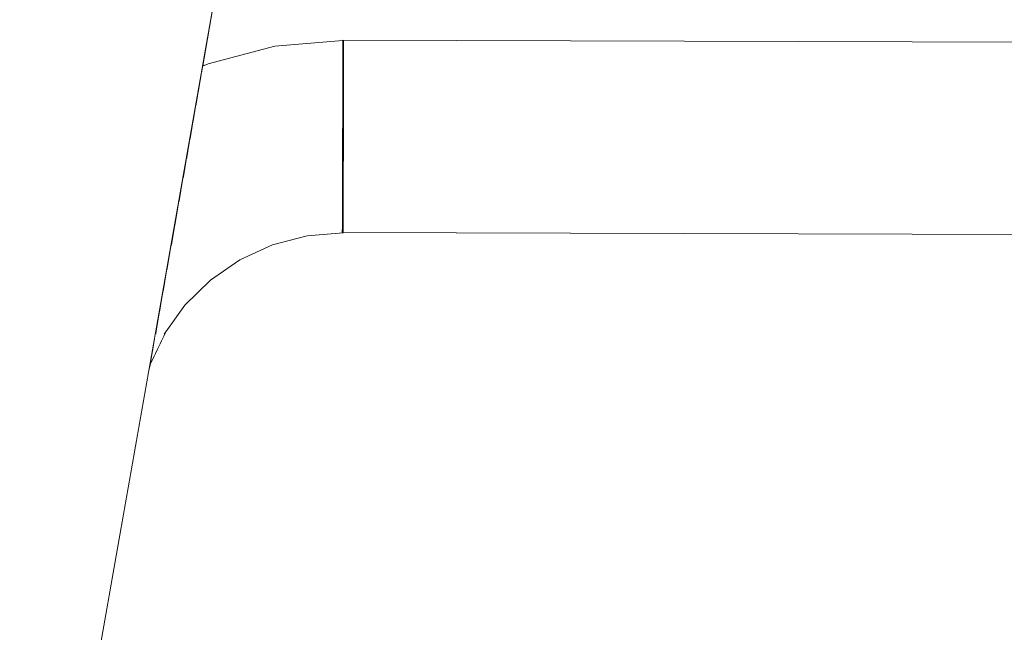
# Model space of a CAD drawing. Header units: millimetres. Extents: x -30280 to 309309, y -17460 to 4378.
# Tile 760 of 1056: x 249028 to 249110, y -13090 to -13039. Entities that reach past the tile are written whole.
import ezdxf

# ---------------------------------------------------------------- set-up
doc = ezdxf.new("R2010")
doc.units = ezdxf.units.MM
doc.header["$MEASUREMENT"] = 0
doc.linetypes.add('Wipeout_Contour', pattern=[1000, 0, -1000])
for name, color, linetype in [('Nuevo_08_E_Envans secs', 7, 'Continuous'), ('Nuevo_09_EI_Mobiliari general', 7, 'Continuous'), ('Nuevo_Ventanas Archicad', 7, 'Continuous')]:
    doc.layers.add(name, color=color, linetype=linetype)
doc.layers.add('Nuevo_09_EI_Mobiliari general_Pluma_Nº__1', color=7, linetype='Continuous', lineweight=5)

# ---------------------------------------------------------------- blocks, each defined once
blk = doc.blocks.new('Elem Sección_541_6', base_point=(235890.588, -13459.976))
at = {"color": 254, "linetype": 'Wipeout_Contour', "lineweight": 0, "ltscale": 1517989.291840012}
blk.add_wipeout([(248979.884, -11359.976), (254508.641, -11359.976), (254508.641, -13457.976), (254654.197, -13457.976), (254654.197, -11012.976), (248979.884, -11012.976)], dxfattribs=at).dxf.layer = 'Nuevo_08_E_Envans secs'
blk = doc.blocks.new('Elem Sección_543_6', base_point=(235890.588, -13459.976))
at = {"color": 254, "linetype": 'Wipeout_Contour', "lineweight": 0, "ltscale": 7237639.821845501}
blk.add_wipeout([(248979.884, -13402.745), (248979.884, -13409.976), (249461.208, -13409.976), (249471.767, -13351.001), (249421.944, -13068.438), (249421.833, -13068.03), (249420.624, -13065.481), (249418.964, -13063.151), (249416.847, -13061.071), (249414.395, -13059.386), (249411.682, -13058.147), (249408.792, -13057.391), (249405.812, -13057.142), (249405.812, -13057.12), (249236.899, -13057.585), (249236.899, -13057.621), (249230.387, -13057.603), (249223.875, -13057.621), (249223.875, -13057.585), (249054.963, -13057.12), (249054.963, -13057.142), (249051.983, -13057.391), (249049.093, -13058.147), (249046.38, -13059.386), (249043.928, -13061.071), (249041.811, -13063.151), (249040.151, -13065.481), (249038.942, -13068.03), (249038.831, -13068.439)], dxfattribs=at).dxf.layer = 'Nuevo_Ventanas Archicad'
at = {"color": 254, "linetype": 'Wipeout_Contour', "lineweight": 0, "ltscale": 31165908.05935061}
blk.add_wipeout([(253368.641, -11399.976), (248979.884, -11399.976), (248979.884, -13305.666), (249022.416, -13068.118), (249023.053, -13065.78), (249026.984, -13043.488), (249005.387, -13043.488), (249005.387, -12987.919), (249005.459, -12987.919), (249019.024, -12561.809), (249441.751, -12561.809), (249455.316, -12987.919), (249455.387, -12987.919), (249455.387, -13043.488), (249433.791, -13043.488), (249437.722, -13065.78), (249438.358, -13068.118), (249480.387, -13302.855), (249522.416, -13068.119), (249523.053, -13065.78), (249526.984, -13043.488), (249505.387, -13043.488), (249505.387, -12987.919), (249505.459, -12987.919), (249519.024, -12561.809), (249941.751, -12561.809), (249955.316, -12987.919), (249955.387, -12987.919), (249955.387, -13043.488), (249933.791, -13043.488), (249937.722, -13065.78), (249938.358, -13068.119), (249980.387, -13302.855), (250022.416, -13068.119), (250023.053, -13065.78), (250026.984, -13043.488), (250005.387, -13043.488), (250005.387, -12987.919), (250005.459, -12987.919), (250019.024, -12561.81), (250441.751, -12561.81), (250455.316, -12987.919), (250455.387, -12987.919), (250455.387, -13043.488), (250433.791, -13043.488), (250437.722, -13065.78), (250438.358, -13068.119), (250480.387, -13302.855), (250522.416, -13068.119), (250523.053, -13065.78), (250526.984, -13043.488), (250505.387, -13043.488), (250505.387, -12987.919), (250505.459, -12987.919), (250519.024, -12561.81), (250941.751, -12561.81), (250955.316, -12987.919), (250955.387, -12987.919), (250955.387, -13043.488), (250933.791, -13043.488), (250937.722, -13065.78), (250938.358, -13068.119), (250980.387, -13302.855), (251022.416, -13068.119), (251023.053, -13065.78), (251026.984, -13043.488), (251005.387, -13043.488), (251005.387, -12987.919), (251005.459, -12987.919), (251019.024, -12561.81), (251441.751, -12561.81), (251455.316, -12987.919), (251455.387, -12987.919), (251455.387, -13043.488), (251433.791, -13043.488), (251437.722, -13065.78), (251438.358, -13068.119), (251480.387, -13302.855), (251522.416, -13068.119), (251523.053, -13065.78), (251526.984, -13043.488), (251505.387, -13043.488), (251505.387, -12987.919), (251505.459, -12987.919), (251519.024, -12561.81), (251941.751, -12561.81), (251955.316, -12987.919), (251955.387, -12987.919), (251955.387, -13043.488), (251933.791, -13043.488), (251937.722, -13065.78), (251938.358, -13068.119), (251980.387, -13302.855), (252022.416, -13068.119), (252023.053, -13065.78), (252026.984, -13043.488), (252005.387, -13043.488), (252005.387, -12987.919), (252005.459, -12987.919), (252019.024, -12561.81), (252441.751, -12561.81), (252455.316, -12987.919), (252455.387, -12987.919), (252455.387, -13043.488), (252433.791, -13043.488), (252437.722, -13065.78), (252438.358, -13068.119), (252480.387, -13302.855), (252522.416, -13068.119), (252523.053, -13065.78), (252526.984, -13043.488), (252505.387, -13043.488), (252505.387, -12987.919), (252505.459, -12987.919), (252519.024, -12561.81), (252941.751, -12561.81), (252955.316, -12987.919), (252955.387, -12987.919), (252955.387, -13043.488), (252933.791, -13043.488), (252937.722, -13065.78), (252938.358, -13068.119), (252999.567, -13409.976), (253368.641, -13409.976)], dxfattribs=at).dxf.layer = 'Nuevo_Ventanas Archicad'
blk = doc.blocks.new('Elem Sección_577_6', base_point=(235890.588, -13459.976))
at = {"color": 254, "linetype": 'Wipeout_Contour', "lineweight": 0, "ltscale": 748154.320229}
blk.add_wipeout([(249043.278, -13043.221), (249043.266, -13043.285), (249043.407, -13043.221)], dxfattribs=at).dxf.layer = 'Nuevo_09_EI_Mobiliari general'
at = {"color": 254, "linetype": 'Wipeout_Contour', "lineweight": 0, "ltscale": 748150.64323}
blk.add_wipeout([(249041.657, -13052.414), (249041.605, -13052.708), (249041.76, -13052.601)], dxfattribs=at).dxf.layer = 'Nuevo_09_EI_Mobiliari general'
at = {"color": 254, "linetype": 'Wipeout_Contour', "lineweight": 0, "ltscale": 2493700.854082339}
blk.add_wipeout([(249005.387, -13007.674), (249005.387, -13043.221), (249027.031, -13043.221), (249029.096, -13031.509), (249030.589, -13025.942), (249033.027, -13020.719), (249036.337, -13016.001), (249040.418, -13011.93), (249045.145, -13008.632), (249047.209, -13007.674)], dxfattribs=at).dxf.layer = 'Nuevo_09_EI_Mobiliari general'
at = {"color": 254, "linetype": 'Wipeout_Contour', "lineweight": 0, "ltscale": 9483689.551804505}
blk.add_wipeout([(249043.278, -13043.221), (249043.407, -13043.221), (249043.735, -13043.071), (249049.285, -13041.62), (249054.944, -13041.147), (249054.944, -13041.12), (249230.387, -13041.603), (249405.831, -13041.12), (249405.831, -13041.147), (249411.49, -13041.62), (249417.04, -13043.071), (249417.368, -13043.221), (249417.497, -13043.221), (249415.922, -13034.287), (249415.153, -13031.419), (249413.897, -13028.729), (249412.191, -13026.298), (249410.089, -13024.201), (249407.654, -13022.502), (249404.961, -13021.252), (249402.091, -13020.49), (249399.133, -13020.239), (249399.133, -13020.217), (249243.579, -13020.652), (249243.579, -13020.725), (249230.387, -13020.689), (249217.196, -13020.725), (249217.196, -13020.652), (249061.642, -13020.217), (249061.642, -13020.239), (249058.684, -13020.49), (249055.814, -13021.252), (249053.12, -13022.502), (249050.685, -13024.201), (249048.583, -13026.298), (249046.878, -13028.729), (249045.622, -13031.419), (249044.853, -13034.287)], dxfattribs=at).dxf.layer = 'Nuevo_09_EI_Mobiliari general'
at = {"color": 254, "linetype": 'Wipeout_Contour', "lineweight": 0, "ltscale": 997426.831939}
blk.add_wipeout([(248977.942, -13367.69), (249036.974, -13032.898), (249035.606, -13032.657), (248977.943, -13359.683)], dxfattribs=at).dxf.layer = 'Nuevo_09_EI_Mobiliari general'
at = {"color": 254, "linetype": 'Wipeout_Contour', "lineweight": 0, "ltscale": 997430.4466}
blk.add_wipeout([(248977.942, -13367.69), (248977.943, -13375.684), (249038.342, -13033.139), (249036.974, -13032.898)], dxfattribs=at).dxf.layer = 'Nuevo_09_EI_Mobiliari general'
at = {"color": 254, "linetype": 'Wipeout_Contour', "lineweight": 0, "ltscale": 997539.282764}
blk.add_wipeout([(249043.245, -13043.405), (249043.693, -13043.2), (249043.735, -13043.071), (249043.266, -13043.285)], dxfattribs=at).dxf.layer = 'Nuevo_09_EI_Mobiliari general'
at = {"color": 254, "linetype": 'Wipeout_Contour', "lineweight": 0, "ltscale": 997551.08301}
blk.add_wipeout([(249049.285, -13041.62), (249043.735, -13043.071), (249043.693, -13043.2), (249049.264, -13041.743)], dxfattribs=at).dxf.layer = 'Nuevo_09_EI_Mobiliari general'
at = {"color": 254, "linetype": 'Wipeout_Contour', "lineweight": 0, "ltscale": 1246968.943621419}
blk.add_wipeout([(249049.285, -13041.62), (249049.264, -13041.743), (249054.944, -13041.269), (249054.944, -13041.242), (249054.944, -13041.147)], dxfattribs=at).dxf.layer = 'Nuevo_09_EI_Mobiliari general'
at = {"color": 254, "linetype": 'Wipeout_Contour', "lineweight": 0, "ltscale": 997539.142139}
blk.add_wipeout([(249043.174, -13043.81), (249043.735, -13043.554), (249043.693, -13043.2), (249043.245, -13043.405)], dxfattribs=at).dxf.layer = 'Nuevo_09_EI_Mobiliari general'
at = {"color": 254, "linetype": 'Wipeout_Contour', "lineweight": 0, "ltscale": 997551.133806}
blk.add_wipeout([(249049.264, -13041.743), (249043.693, -13043.2), (249043.735, -13043.554), (249049.285, -13042.102)], dxfattribs=at).dxf.layer = 'Nuevo_09_EI_Mobiliari general'
at = {"color": 254, "linetype": 'Wipeout_Contour', "lineweight": 0, "ltscale": 1246969.025470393}
blk.add_wipeout([(249049.264, -13041.743), (249049.285, -13042.102), (249054.944, -13041.63), (249054.944, -13041.603), (249054.944, -13041.269)], dxfattribs=at).dxf.layer = 'Nuevo_09_EI_Mobiliari general'
at = {"color": 254, "linetype": 'Wipeout_Contour', "lineweight": 0, "ltscale": 997539.275658}
blk.add_wipeout([(249043.054, -13044.489), (249043.857, -13044.122), (249043.735, -13043.554), (249043.174, -13043.81)], dxfattribs=at).dxf.layer = 'Nuevo_09_EI_Mobiliari general'
at = {"color": 254, "linetype": 'Wipeout_Contour', "lineweight": 0, "ltscale": 997551.470775}
blk.add_wipeout([(249049.285, -13042.102), (249043.735, -13043.554), (249043.857, -13044.122), (249049.347, -13042.686)], dxfattribs=at).dxf.layer = 'Nuevo_09_EI_Mobiliari general'
at = {"color": 254, "linetype": 'Wipeout_Contour', "lineweight": 0, "ltscale": 1246969.235443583}
blk.add_wipeout([(249049.285, -13042.102), (249049.347, -13042.686), (249054.943, -13042.219), (249054.943, -13042.192), (249054.944, -13041.63)], dxfattribs=at).dxf.layer = 'Nuevo_09_EI_Mobiliari general'
at = {"color": 254, "linetype": 'Wipeout_Contour', "lineweight": 0, "ltscale": 997539.495279}
blk.add_wipeout([(249043.054, -13044.489), (249042.89, -13045.421), (249044.058, -13044.887), (249043.857, -13044.122)], dxfattribs=at).dxf.layer = 'Nuevo_09_EI_Mobiliari general'
at = {"color": 254, "linetype": 'Wipeout_Contour', "lineweight": 0, "ltscale": 997935.041099}
blk.add_wipeout([(249054.944, -13041.12), (249054.944, -13041.242), (249230.387, -13041.724), (249230.387, -13041.603)], dxfattribs=at).dxf.layer = 'Nuevo_09_EI_Mobiliari general'
at = {"color": 254, "linetype": 'Wipeout_Contour', "lineweight": 0, "ltscale": 997552.09092}
blk.add_wipeout([(249043.857, -13044.122), (249044.058, -13044.887), (249049.448, -13043.478), (249049.347, -13042.686)], dxfattribs=at).dxf.layer = 'Nuevo_09_EI_Mobiliari general'
at = {"color": 254, "linetype": 'Wipeout_Contour', "lineweight": 0, "ltscale": 997573.83271}
blk.add_wipeout([(249054.943, -13042.219), (249049.347, -13042.686), (249049.448, -13043.478), (249054.941, -13043.019)], dxfattribs=at).dxf.layer = 'Nuevo_09_EI_Mobiliari general'
at = {"color": 254, "linetype": 'Wipeout_Contour', "lineweight": 0, "ltscale": 997539.808147}
blk.add_wipeout([(249042.686, -13046.577), (249044.33, -13045.826), (249044.058, -13044.887), (249042.89, -13045.421)], dxfattribs=at).dxf.layer = 'Nuevo_09_EI_Mobiliari general'
at = {"color": 254, "linetype": 'Wipeout_Contour', "lineweight": 0, "ltscale": 997935.091548}
blk.add_wipeout([(249054.944, -13041.242), (249054.944, -13041.603), (249230.387, -13042.085), (249230.387, -13041.724)], dxfattribs=at).dxf.layer = 'Nuevo_09_EI_Mobiliari general'
at = {"color": 254, "linetype": 'Wipeout_Contour', "lineweight": 0, "ltscale": 997552.975273}
blk.add_wipeout([(249049.448, -13043.478), (249044.058, -13044.887), (249044.33, -13045.826), (249049.584, -13044.452)], dxfattribs=at).dxf.layer = 'Nuevo_09_EI_Mobiliari general'
at = {"color": 254, "linetype": 'Wipeout_Contour', "lineweight": 0, "ltscale": 1246970.042597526}
blk.add_wipeout([(249049.448, -13043.478), (249049.584, -13044.452), (249054.939, -13044.005), (249054.939, -13043.978), (249054.941, -13043.019)], dxfattribs=at).dxf.layer = 'Nuevo_09_EI_Mobiliari general'
at = {"color": 254, "linetype": 'Wipeout_Contour', "lineweight": 0, "ltscale": 997540.213711}
blk.add_wipeout([(249042.448, -13047.923), (249044.665, -13046.911), (249044.33, -13045.826), (249042.686, -13046.577)], dxfattribs=at).dxf.layer = 'Nuevo_09_EI_Mobiliari general'
at = {"color": 254, "linetype": 'Wipeout_Contour', "lineweight": 0, "ltscale": 997935.189554}
blk.add_wipeout([(249054.944, -13041.603), (249054.943, -13042.192), (249230.387, -13042.674), (249230.387, -13042.085)], dxfattribs=at).dxf.layer = 'Nuevo_09_EI_Mobiliari general'
at = {"color": 254, "linetype": 'Wipeout_Contour', "lineweight": 0, "ltscale": 997554.096852}
blk.add_wipeout([(249049.584, -13044.452), (249044.33, -13045.826), (249044.665, -13046.911), (249049.753, -13045.58)], dxfattribs=at).dxf.layer = 'Nuevo_09_EI_Mobiliari general'
at = {"layer": 'Nuevo_09_EI_Mobiliari general_Pluma_Nº__1', "color": 7, "linetype": 'Continuous', "lineweight": 5}
for p, q in [((249054.944, -13041.12), (249054.944, -13041.242)), ((249054.944, -13041.12), (249236.943, -13041.621)), ((249055.007, -13041.142), (249055.007, -13041.242)), ((249049.285, -13041.62), (249054.944, -13041.147)), ((249054.944, -13041.242), (249054.944, -13041.603)), ((249055.007, -13041.242), (249055.007, -13041.603))]:
    blk.add_line(p, q, dxfattribs=at)
at = {"color": 254, "linetype": 'Wipeout_Contour', "lineweight": 0, "ltscale": 997935.332152}
blk.add_wipeout([(249054.941, -13042.992), (249230.387, -13043.474), (249230.387, -13042.674), (249054.943, -13042.192)], dxfattribs=at).dxf.layer = 'Nuevo_09_EI_Mobiliari general'
at = {"color": 254, "linetype": 'Wipeout_Contour', "lineweight": 0, "ltscale": 1246970.617003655}
blk.add_wipeout([(249049.584, -13044.452), (249049.753, -13045.58), (249054.936, -13045.147), (249054.936, -13045.12), (249054.939, -13044.005)], dxfattribs=at).dxf.layer = 'Nuevo_09_EI_Mobiliari general'
at = {"color": 254, "linetype": 'Wipeout_Contour', "lineweight": 0, "ltscale": 997540.703874}
blk.add_wipeout([(249042.448, -13047.923), (249042.185, -13049.418), (249045.053, -13048.107), (249044.665, -13046.911)], dxfattribs=at).dxf.layer = 'Nuevo_09_EI_Mobiliari general'
at = {"layer": 'Nuevo_09_EI_Mobiliari general_Pluma_Nº__1', "color": 7, "linetype": 'Continuous', "lineweight": 5}
for p, q in [((249054.944, -13041.603), (249054.943, -13042.192)), ((249055.007, -13041.603), (249055.006, -13042.192))]:
    blk.add_line(p, q, dxfattribs=at)
at = {"color": 254, "linetype": 'Wipeout_Contour', "lineweight": 0, "ltscale": 997935.515013}
blk.add_wipeout([(249054.941, -13042.992), (249054.939, -13043.978), (249230.387, -13044.46), (249230.387, -13043.474)], dxfattribs=at).dxf.layer = 'Nuevo_09_EI_Mobiliari general'
at = {"color": 254, "linetype": 'Wipeout_Contour', "lineweight": 0, "ltscale": 997555.421488}
blk.add_wipeout([(249049.753, -13045.58), (249044.665, -13046.911), (249045.053, -13048.107), (249049.949, -13046.827)], dxfattribs=at).dxf.layer = 'Nuevo_09_EI_Mobiliari general'
at = {"layer": 'Nuevo_09_EI_Mobiliari general_Pluma_Nº__1', "color": 7, "linetype": 'Continuous', "lineweight": 5}
for p, q in [((249054.943, -13042.192), (249054.941, -13042.992)), ((249055.006, -13042.192), (249055.004, -13042.992))]:
    blk.add_line(p, q, dxfattribs=at)
at = {"color": 254, "linetype": 'Wipeout_Contour', "lineweight": 0, "ltscale": 1246971.283570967}
blk.add_wipeout([(249049.753, -13045.58), (249049.949, -13046.827), (249054.933, -13046.411), (249054.933, -13046.384), (249054.936, -13045.147)], dxfattribs=at).dxf.layer = 'Nuevo_09_EI_Mobiliari general'
at = {"color": 254, "linetype": 'Wipeout_Contour', "lineweight": 0, "ltscale": 997541.265615}
blk.add_wipeout([(249042.185, -13049.418), (249041.903, -13051.016), (249045.483, -13049.38), (249045.053, -13048.107)], dxfattribs=at).dxf.layer = 'Nuevo_09_EI_Mobiliari general'
at = {"color": 254, "linetype": 'Wipeout_Contour', "lineweight": 0, "ltscale": 997935.732594}
blk.add_wipeout([(249054.939, -13043.978), (249054.936, -13045.12), (249230.387, -13045.603), (249230.387, -13044.46)], dxfattribs=at).dxf.layer = 'Nuevo_09_EI_Mobiliari general'
at = {"color": 254, "linetype": 'Wipeout_Contour', "lineweight": 0, "ltscale": 997556.908875}
blk.add_wipeout([(249049.949, -13046.827), (249045.053, -13048.107), (249045.483, -13049.38), (249050.165, -13048.156)], dxfattribs=at).dxf.layer = 'Nuevo_09_EI_Mobiliari general'
at = {"layer": 'Nuevo_09_EI_Mobiliari general_Pluma_Nº__1', "color": 7, "linetype": 'Continuous', "lineweight": 5}
for p, q in [((249054.941, -13042.992), (249054.939, -13043.978)), ((249055.004, -13042.992), (249055.002, -13043.978))]:
    blk.add_line(p, q, dxfattribs=at)
at = {"color": 254, "linetype": 'Wipeout_Contour', "lineweight": 0, "ltscale": 1246972.022202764}
blk.add_wipeout([(249049.949, -13046.827), (249050.165, -13048.156), (249054.93, -13047.758), (249054.93, -13047.731), (249054.933, -13046.411)], dxfattribs=at).dxf.layer = 'Nuevo_09_EI_Mobiliari general'
at = {"color": 254, "linetype": 'Wipeout_Contour', "lineweight": 0, "ltscale": 1246926.001930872}
blk.add_wipeout([(249041.903, -13051.016), (249041.657, -13052.414), (249041.76, -13052.601), (249045.941, -13050.69), (249045.483, -13049.38)], dxfattribs=at).dxf.layer = 'Nuevo_09_EI_Mobiliari general'
at = {"color": 254, "linetype": 'Wipeout_Contour', "lineweight": 0, "ltscale": 997935.978289}
blk.add_wipeout([(249054.936, -13045.12), (249054.933, -13046.384), (249230.387, -13046.866), (249230.387, -13045.603)], dxfattribs=at).dxf.layer = 'Nuevo_09_EI_Mobiliari general'
at = {"color": 254, "linetype": 'Wipeout_Contour', "lineweight": 0, "ltscale": 997558.513802}
blk.add_wipeout([(249050.165, -13048.156), (249045.483, -13049.38), (249045.941, -13050.69), (249050.396, -13049.526)], dxfattribs=at).dxf.layer = 'Nuevo_09_EI_Mobiliari general'
at = {"color": 254, "linetype": 'Wipeout_Contour', "lineweight": 0, "ltscale": 997534.809179}
blk.add_wipeout([(249041.267, -13054.623), (249042.453, -13053.808), (249041.76, -13052.601), (249041.605, -13052.708)], dxfattribs=at).dxf.layer = 'Nuevo_09_EI_Mobiliari general'
at = {"layer": 'Nuevo_09_EI_Mobiliari general_Pluma_Nº__1', "color": 7, "linetype": 'Continuous', "lineweight": 5}
for p, q in [((249054.939, -13043.978), (249054.936, -13045.12)), ((249055.002, -13043.978), (249054.999, -13045.12))]:
    blk.add_line(p, q, dxfattribs=at)
at = {"color": 254, "linetype": 'Wipeout_Contour', "lineweight": 0, "ltscale": 997576.877358}
blk.add_wipeout([(249054.992, -13047.753), (249050.165, -13048.156), (249050.396, -13049.526), (249054.989, -13049.142)], dxfattribs=at).dxf.layer = 'Nuevo_09_EI_Mobiliari general'
at = {"color": 254, "linetype": 'Wipeout_Contour', "lineweight": 0, "ltscale": 997543.710133}
blk.add_wipeout([(249045.941, -13050.69), (249041.76, -13052.601), (249042.453, -13053.808), (249046.414, -13051.998)], dxfattribs=at).dxf.layer = 'Nuevo_09_EI_Mobiliari general'
at = {"color": 254, "linetype": 'Wipeout_Contour', "lineweight": 0, "ltscale": 997936.244641}
blk.add_wipeout([(249054.933, -13046.384), (249054.93, -13047.731), (249230.387, -13048.213), (249230.387, -13046.866)], dxfattribs=at).dxf.layer = 'Nuevo_09_EI_Mobiliari general'
at = {"color": 254, "linetype": 'Wipeout_Contour', "lineweight": 0, "ltscale": 997560.187538}
blk.add_wipeout([(249050.396, -13049.526), (249045.941, -13050.69), (249046.414, -13051.998), (249050.634, -13050.895)], dxfattribs=at).dxf.layer = 'Nuevo_09_EI_Mobiliari general'
at = {"color": 254, "linetype": 'Wipeout_Contour', "lineweight": 0, "ltscale": 997535.718548}
blk.add_wipeout([(249040.938, -13056.49), (249043.145, -13054.973), (249042.453, -13053.808), (249041.267, -13054.623)], dxfattribs=at).dxf.layer = 'Nuevo_09_EI_Mobiliari general'
at = {"layer": 'Nuevo_09_EI_Mobiliari general_Pluma_Nº__1', "color": 7, "linetype": 'Continuous', "lineweight": 5}
for p, q in [((249054.936, -13045.12), (249054.933, -13046.384)), ((249054.999, -13045.12), (249054.996, -13046.384))]:
    blk.add_line(p, q, dxfattribs=at)
at = {"color": 254, "linetype": 'Wipeout_Contour', "lineweight": 0, "ltscale": 997577.62238}
blk.add_wipeout([(249054.989, -13049.142), (249050.396, -13049.526), (249050.634, -13050.895), (249054.985, -13050.531)], dxfattribs=at).dxf.layer = 'Nuevo_09_EI_Mobiliari general'
at = {"color": 254, "linetype": 'Wipeout_Contour', "lineweight": 0, "ltscale": 997546.293273}
blk.add_wipeout([(249046.414, -13051.998), (249042.453, -13053.808), (249043.145, -13054.973), (249046.886, -13053.263)], dxfattribs=at).dxf.layer = 'Nuevo_09_EI_Mobiliari general'
at = {"color": 254, "linetype": 'Wipeout_Contour', "lineweight": 0, "ltscale": 1746288.765359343}
blk.add_wipeout([(249054.93, -13047.758), (249054.992, -13047.753), (249054.989, -13049.12), (249223.849, -13049.585), (249223.846, -13048.231), (249230.387, -13048.213), (249054.93, -13047.731)], dxfattribs=at).dxf.layer = 'Nuevo_09_EI_Mobiliari general'
at = {"color": 254, "linetype": 'Wipeout_Contour', "lineweight": 0, "ltscale": 997561.87932}
blk.add_wipeout([(249050.634, -13050.895), (249046.414, -13051.998), (249046.886, -13053.263), (249050.872, -13052.221)], dxfattribs=at).dxf.layer = 'Nuevo_09_EI_Mobiliari general'
at = {"color": 254, "linetype": 'Wipeout_Contour', "lineweight": 0, "ltscale": 997536.70225}
blk.add_wipeout([(249040.939, -13056.489), (249040.628, -13058.252), (249043.817, -13056.06), (249043.145, -13054.973)], dxfattribs=at).dxf.layer = 'Nuevo_09_EI_Mobiliari general'
at = {"layer": 'Nuevo_09_EI_Mobiliari general_Pluma_Nº__1', "color": 7, "linetype": 'Continuous', "lineweight": 5}
for p, q in [((249054.933, -13046.384), (249054.93, -13047.731)), ((249054.996, -13046.384), (249054.992, -13047.731))]:
    blk.add_line(p, q, dxfattribs=at)
at = {"color": 254, "linetype": 'Wipeout_Contour', "lineweight": 0, "ltscale": 997578.371196}
blk.add_wipeout([(249054.985, -13050.531), (249050.634, -13050.895), (249050.872, -13052.221), (249054.981, -13051.878)], dxfattribs=at).dxf.layer = 'Nuevo_09_EI_Mobiliari general'
at = {"color": 254, "linetype": 'Wipeout_Contour', "lineweight": 0, "ltscale": 997548.829527}
blk.add_wipeout([(249046.886, -13053.263), (249043.145, -13054.973), (249043.817, -13056.06), (249047.344, -13054.448)], dxfattribs=at).dxf.layer = 'Nuevo_09_EI_Mobiliari general'
at = {"color": 254, "linetype": 'Wipeout_Contour', "lineweight": 0, "ltscale": 748149.028788}
blk.add_wipeout([(249040.276, -13060.246), (249041.439, -13059.104), (249040.628, -13058.252)], dxfattribs=at).dxf.layer = 'Nuevo_09_EI_Mobiliari general'
at = {"color": 254, "linetype": 'Wipeout_Contour', "lineweight": 0, "ltscale": 1247521.41093956}
blk.add_wipeout([(249054.985, -13050.509), (249230.387, -13050.992), (249236.921, -13050.974), (249236.925, -13049.621), (249054.989, -13049.12)], dxfattribs=at).dxf.layer = 'Nuevo_09_EI_Mobiliari general'
at = {"color": 254, "linetype": 'Wipeout_Contour', "lineweight": 0, "ltscale": 997563.537903}
blk.add_wipeout([(249050.872, -13052.221), (249046.886, -13053.263), (249047.344, -13054.448), (249051.102, -13053.466)], dxfattribs=at).dxf.layer = 'Nuevo_09_EI_Mobiliari general'
at = {"color": 254, "linetype": 'Wipeout_Contour', "lineweight": 0, "ltscale": 997538.599128}
blk.add_wipeout([(249043.817, -13056.06), (249040.628, -13058.252), (249041.439, -13059.104), (249044.447, -13057.037)], dxfattribs=at).dxf.layer = 'Nuevo_09_EI_Mobiliari general'
at = {"layer": 'Nuevo_09_EI_Mobiliari general_Pluma_Nº__1', "color": 7, "linetype": 'Continuous', "lineweight": 5}
for p, q in [((249054.93, -13047.731), (249054.926, -13049.12)), ((249054.992, -13047.731), (249054.989, -13049.12))]:
    blk.add_line(p, q, dxfattribs=at)
at = {"color": 254, "linetype": 'Wipeout_Contour', "lineweight": 0, "ltscale": 997579.101244}
blk.add_wipeout([(249054.981, -13051.878), (249050.872, -13052.221), (249051.102, -13053.466), (249054.977, -13053.142)], dxfattribs=at).dxf.layer = 'Nuevo_09_EI_Mobiliari general'
at = {"color": 254, "linetype": 'Wipeout_Contour', "lineweight": 0, "ltscale": 997551.242026}
blk.add_wipeout([(249047.344, -13054.448), (249043.817, -13056.06), (249044.447, -13057.037), (249047.774, -13055.516)], dxfattribs=at).dxf.layer = 'Nuevo_09_EI_Mobiliari general'
at = {"color": 254, "linetype": 'Wipeout_Contour', "lineweight": 0, "ltscale": 997532.912189}
blk.add_wipeout([(249040.275, -13060.247), (249039.968, -13061.993), (249042.172, -13059.828), (249041.439, -13059.104)], dxfattribs=at).dxf.layer = 'Nuevo_09_EI_Mobiliari general'
at = {"color": 254, "linetype": 'Wipeout_Contour', "lineweight": 0, "ltscale": 1247495.590171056}
blk.add_wipeout([(249054.985, -13050.509), (249054.981, -13051.856), (249223.857, -13052.321), (249223.853, -13051.01), (249230.387, -13050.992)], dxfattribs=at).dxf.layer = 'Nuevo_09_EI_Mobiliari general'
at = {"color": 254, "linetype": 'Wipeout_Contour', "lineweight": 0, "ltscale": 997565.113124}
blk.add_wipeout([(249051.102, -13053.466), (249047.344, -13054.448), (249047.774, -13055.516), (249051.319, -13054.589)], dxfattribs=at).dxf.layer = 'Nuevo_09_EI_Mobiliari general'
at = {"color": 254, "linetype": 'Wipeout_Contour', "lineweight": 0, "ltscale": 997541.517942}
blk.add_wipeout([(249044.447, -13057.037), (249041.439, -13059.104), (249042.172, -13059.828), (249045.016, -13057.873)], dxfattribs=at).dxf.layer = 'Nuevo_09_EI_Mobiliari general'
at = {"color": 254, "linetype": 'Wipeout_Contour', "lineweight": 0, "ltscale": 748147.266576}
blk.add_wipeout([(249039.904, -13062.353), (249039.638, -13063.864), (249040.471, -13062.694)], dxfattribs=at).dxf.layer = 'Nuevo_09_EI_Mobiliari general'
at = {"layer": 'Nuevo_09_EI_Mobiliari general_Pluma_Nº__1', "color": 7, "linetype": 'Continuous', "lineweight": 5}
for p, q in [((249054.926, -13049.12), (249054.922, -13050.509)), ((249054.989, -13049.12), (249054.985, -13050.509))]:
    blk.add_line(p, q, dxfattribs=at)
at = {"color": 254, "linetype": 'Wipeout_Contour', "lineweight": 0, "ltscale": 997579.790607}
blk.add_wipeout([(249054.977, -13053.142), (249051.102, -13053.466), (249051.319, -13054.589), (249054.974, -13054.284)], dxfattribs=at).dxf.layer = 'Nuevo_09_EI_Mobiliari general'
at = {"color": 254, "linetype": 'Wipeout_Contour', "lineweight": 0, "ltscale": 997553.457724}
blk.add_wipeout([(249047.774, -13055.516), (249044.447, -13057.037), (249045.016, -13057.873), (249048.162, -13056.435)], dxfattribs=at).dxf.layer = 'Nuevo_09_EI_Mobiliari general'
at = {"color": 254, "linetype": 'Wipeout_Contour', "lineweight": 0, "ltscale": 1246917.245910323}
blk.add_wipeout([(249039.968, -13061.993), (249039.904, -13062.353), (249040.471, -13062.694), (249042.805, -13060.401), (249042.172, -13059.828)], dxfattribs=at).dxf.layer = 'Nuevo_09_EI_Mobiliari general'
at = {"color": 254, "linetype": 'Wipeout_Contour', "lineweight": 0, "ltscale": 1746651.917568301}
blk.add_wipeout([(249054.981, -13051.856), (249054.977, -13053.12), (249236.914, -13053.621), (249236.917, -13052.357), (249230.387, -13052.339), (249223.857, -13052.357), (249223.857, -13052.321)], dxfattribs=at).dxf.layer = 'Nuevo_09_EI_Mobiliari general'
at = {"color": 254, "linetype": 'Wipeout_Contour', "lineweight": 0, "ltscale": 997566.557409}
blk.add_wipeout([(249051.319, -13054.589), (249047.774, -13055.516), (249048.162, -13056.435), (249051.515, -13055.559)], dxfattribs=at).dxf.layer = 'Nuevo_09_EI_Mobiliari general'
at = {"color": 254, "linetype": 'Wipeout_Contour', "lineweight": 0, "ltscale": 997544.091513}
blk.add_wipeout([(249042.172, -13059.828), (249042.805, -13060.401), (249045.508, -13058.544), (249045.016, -13057.873)], dxfattribs=at).dxf.layer = 'Nuevo_09_EI_Mobiliari general'
at = {"color": 254, "linetype": 'Wipeout_Contour', "lineweight": 0, "ltscale": 997530.340759}
blk.add_wipeout([(249039.364, -13065.416), (249041.083, -13063.002), (249040.471, -13062.694), (249039.638, -13063.864)], dxfattribs=at).dxf.layer = 'Nuevo_09_EI_Mobiliari general'
at = {"layer": 'Nuevo_09_EI_Mobiliari general_Pluma_Nº__1', "color": 7, "linetype": 'Continuous', "lineweight": 5}
for p, q in [((249054.922, -13050.509), (249054.918, -13051.856)), ((249054.985, -13050.509), (249054.981, -13051.856))]:
    blk.add_line(p, q, dxfattribs=at)
at = {"color": 254, "linetype": 'Wipeout_Contour', "lineweight": 0, "ltscale": 997580.418653}
blk.add_wipeout([(249054.974, -13054.284), (249051.319, -13054.589), (249051.515, -13055.559), (249054.97, -13055.27)], dxfattribs=at).dxf.layer = 'Nuevo_09_EI_Mobiliari general'
at = {"color": 254, "linetype": 'Wipeout_Contour', "lineweight": 0, "ltscale": 997555.40961}
blk.add_wipeout([(249045.016, -13057.873), (249045.508, -13058.544), (249048.498, -13057.177), (249048.162, -13056.435)], dxfattribs=at).dxf.layer = 'Nuevo_09_EI_Mobiliari general'
at = {"color": 254, "linetype": 'Wipeout_Contour', "lineweight": 0, "ltscale": 997536.823755}
blk.add_wipeout([(249042.805, -13060.401), (249040.471, -13062.694), (249041.083, -13063.002), (249043.318, -13060.807)], dxfattribs=at).dxf.layer = 'Nuevo_09_EI_Mobiliari general'
at = {"color": 254, "linetype": 'Wipeout_Contour', "lineweight": 0, "ltscale": 748145.852168}
blk.add_wipeout([(249039.339, -13065.557), (249039.06, -13067.137), (249039.781, -13065.618)], dxfattribs=at).dxf.layer = 'Nuevo_09_EI_Mobiliari general'
at = {"color": 254, "linetype": 'Wipeout_Contour', "lineweight": 0, "ltscale": 1247489.660213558}
blk.add_wipeout([(249054.974, -13054.263), (249223.864, -13054.727), (249223.861, -13053.621), (249223.861, -13053.585), (249054.977, -13053.12)], dxfattribs=at).dxf.layer = 'Nuevo_09_EI_Mobiliari general'
at = {"color": 254, "linetype": 'Wipeout_Contour', "lineweight": 0, "ltscale": 997567.827205}
blk.add_wipeout([(249048.162, -13056.435), (249048.498, -13057.177), (249051.683, -13056.344), (249051.515, -13055.559)], dxfattribs=at).dxf.layer = 'Nuevo_09_EI_Mobiliari general'
at = {"color": 254, "linetype": 'Wipeout_Contour', "lineweight": 0, "ltscale": 997546.241989}
blk.add_wipeout([(249045.508, -13058.544), (249042.805, -13060.401), (249043.318, -13060.807), (249045.906, -13059.028)], dxfattribs=at).dxf.layer = 'Nuevo_09_EI_Mobiliari general'
at = {"color": 254, "linetype": 'Wipeout_Contour', "lineweight": 0, "ltscale": 1246913.843504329}
blk.add_wipeout([(249039.364, -13065.416), (249039.339, -13065.557), (249039.781, -13065.618), (249041.534, -13063.156), (249041.083, -13063.002)], dxfattribs=at).dxf.layer = 'Nuevo_09_EI_Mobiliari general'
at = {"layer": 'Nuevo_09_EI_Mobiliari general_Pluma_Nº__1', "color": 7, "linetype": 'Continuous', "lineweight": 5}
for p, q in [((249054.918, -13051.856), (249054.914, -13053.12)), ((249054.981, -13051.856), (249054.977, -13053.12))]:
    blk.add_line(p, q, dxfattribs=at)
at = {"color": 254, "linetype": 'Wipeout_Contour', "lineweight": 0, "ltscale": 997580.966633}
blk.add_wipeout([(249051.515, -13055.559), (249051.683, -13056.344), (249054.968, -13056.07), (249054.97, -13055.27)], dxfattribs=at).dxf.layer = 'Nuevo_09_EI_Mobiliari general'
at = {"color": 254, "linetype": 'Wipeout_Contour', "lineweight": 0, "ltscale": 997557.038713}
blk.add_wipeout([(249048.498, -13057.177), (249045.508, -13058.544), (249045.906, -13059.028), (249048.77, -13057.72)], dxfattribs=at).dxf.layer = 'Nuevo_09_EI_Mobiliari general'
at = {"color": 254, "linetype": 'Wipeout_Contour', "lineweight": 0, "ltscale": 997538.839563}
blk.add_wipeout([(249043.318, -13060.807), (249041.083, -13063.002), (249041.534, -13063.156), (249043.696, -13061.033)], dxfattribs=at).dxf.layer = 'Nuevo_09_EI_Mobiliari general'
at = {"color": 254, "linetype": 'Wipeout_Contour', "lineweight": 0, "ltscale": 997528.140967}
blk.add_wipeout([(249038.891, -13068.097), (249040.093, -13065.562), (249039.781, -13065.618), (249039.06, -13067.137)], dxfattribs=at).dxf.layer = 'Nuevo_09_EI_Mobiliari general'
at = {"color": 254, "linetype": 'Wipeout_Contour', "lineweight": 0, "ltscale": 997568.884248}
blk.add_wipeout([(249051.683, -13056.344), (249048.498, -13057.177), (249048.77, -13057.72), (249051.82, -13056.922)], dxfattribs=at).dxf.layer = 'Nuevo_09_EI_Mobiliari general'
at = {"color": 254, "linetype": 'Wipeout_Contour', "lineweight": 0, "ltscale": 997547.904396}
blk.add_wipeout([(249045.906, -13059.028), (249043.318, -13060.807), (249043.696, -13061.033), (249046.2, -13059.312)], dxfattribs=at).dxf.layer = 'Nuevo_09_EI_Mobiliari general'
at = {"color": 254, "linetype": 'Wipeout_Contour', "lineweight": 0, "ltscale": 997532.940047}
blk.add_wipeout([(249041.534, -13063.156), (249039.781, -13065.618), (249040.093, -13065.562), (249041.811, -13063.151)], dxfattribs=at).dxf.layer = 'Nuevo_09_EI_Mobiliari general'
at = {"color": 254, "linetype": 'Wipeout_Contour', "lineweight": 0, "ltscale": 748144.569813}
blk.add_wipeout([(249038.885, -13068.13), (249038.831, -13068.439), (249038.942, -13068.03)], dxfattribs=at).dxf.layer = 'Nuevo_09_EI_Mobiliari general'
at = {"color": 254, "linetype": 'Wipeout_Contour', "lineweight": 0, "ltscale": 997581.418189}
blk.add_wipeout([(249054.968, -13056.07), (249051.683, -13056.344), (249051.82, -13056.922), (249054.965, -13056.659)], dxfattribs=at).dxf.layer = 'Nuevo_09_EI_Mobiliari general'
at = {"color": 254, "linetype": 'Wipeout_Contour', "lineweight": 0, "ltscale": 997558.295836}
blk.add_wipeout([(249048.77, -13057.72), (249045.906, -13059.028), (249046.2, -13059.312), (249048.97, -13058.046)], dxfattribs=at).dxf.layer = 'Nuevo_09_EI_Mobiliari general'
at = {"color": 254, "linetype": 'Wipeout_Contour', "lineweight": 0, "ltscale": 997540.204934}
blk.add_wipeout([(249043.696, -13061.033), (249041.534, -13063.156), (249041.811, -13063.151), (249043.928, -13061.071)], dxfattribs=at).dxf.layer = 'Nuevo_09_EI_Mobiliari general'
at = {"color": 254, "linetype": 'Wipeout_Contour', "lineweight": 0, "ltscale": 1246910.372301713}
blk.add_wipeout([(249038.891, -13068.097), (249038.885, -13068.13), (249038.942, -13068.03), (249040.151, -13065.481), (249040.093, -13065.562)], dxfattribs=at).dxf.layer = 'Nuevo_09_EI_Mobiliari general'
at = {"color": 254, "linetype": 'Wipeout_Contour', "lineweight": 0, "ltscale": 997434.008392}
blk.add_wipeout([(248977.943, -13383.436), (249039.669, -13033.373), (249038.343, -13033.139), (248977.943, -13375.683)], dxfattribs=at).dxf.layer = 'Nuevo_09_EI_Mobiliari general'
at = {"color": 254, "linetype": 'Wipeout_Contour', "lineweight": 0, "ltscale": 1247489.947974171}
blk.add_wipeout([(249054.97, -13055.249), (249223.868, -13055.713), (249223.865, -13054.763), (249223.864, -13054.727), (249054.974, -13054.263)], dxfattribs=at).dxf.layer = 'Nuevo_09_EI_Mobiliari general'
at = {"color": 254, "linetype": 'Wipeout_Contour', "lineweight": 0, "ltscale": 997569.696656}
blk.add_wipeout([(249051.82, -13056.922), (249048.77, -13057.72), (249048.97, -13058.046), (249051.921, -13057.274)], dxfattribs=at).dxf.layer = 'Nuevo_09_EI_Mobiliari general'
at = {"color": 254, "linetype": 'Wipeout_Contour', "lineweight": 0, "ltscale": 997549.02854}
blk.add_wipeout([(249046.2, -13059.312), (249043.696, -13061.033), (249043.928, -13061.071), (249046.38, -13059.386)], dxfattribs=at).dxf.layer = 'Nuevo_09_EI_Mobiliari general'
at = {"layer": 'Nuevo_09_EI_Mobiliari general_Pluma_Nº__1', "color": 7, "linetype": 'Continuous', "lineweight": 5}
for p, q in [((249054.914, -13053.12), (249054.911, -13054.262)), ((249054.977, -13053.12), (249054.974, -13054.263))]:
    blk.add_line(p, q, dxfattribs=at)
at = {"color": 254, "linetype": 'Wipeout_Contour', "lineweight": 0, "ltscale": 997437.40508}
blk.add_wipeout([(248977.943, -13383.438), (248977.944, -13390.713), (249040.914, -13033.593), (249039.669, -13033.373)], dxfattribs=at).dxf.layer = 'Nuevo_09_EI_Mobiliari general'
at = {"color": 254, "linetype": 'Wipeout_Contour', "lineweight": 0, "ltscale": 997581.759775}
blk.add_wipeout([(249054.965, -13056.659), (249051.82, -13056.922), (249051.921, -13057.274), (249054.964, -13057.02)], dxfattribs=at).dxf.layer = 'Nuevo_09_EI_Mobiliari general'
at = {"color": 254, "linetype": 'Wipeout_Contour', "lineweight": 0, "ltscale": 997559.142967}
blk.add_wipeout([(249048.97, -13058.046), (249046.2, -13059.312), (249046.38, -13059.386), (249049.093, -13058.146)], dxfattribs=at).dxf.layer = 'Nuevo_09_EI_Mobiliari general'
at = {"color": 254, "linetype": 'Wipeout_Contour', "lineweight": 0, "ltscale": 997440.536873}
blk.add_wipeout([(249040.914, -13033.593), (248977.944, -13390.713), (248977.945, -13397.283), (249042.039, -13033.791)], dxfattribs=at).dxf.layer = 'Nuevo_09_EI_Mobiliari general'
at = {"color": 254, "linetype": 'Wipeout_Contour', "lineweight": 0, "ltscale": 997925.096779}
blk.add_wipeout([(249054.97, -13055.249), (249054.968, -13056.048), (249223.87, -13056.513), (249223.868, -13055.713)], dxfattribs=at).dxf.layer = 'Nuevo_09_EI_Mobiliari general'
at = {"color": 254, "linetype": 'Wipeout_Contour', "lineweight": 0, "ltscale": 997570.239802}
blk.add_wipeout([(249051.921, -13057.274), (249048.97, -13058.046), (249049.093, -13058.146), (249051.983, -13057.391)], dxfattribs=at).dxf.layer = 'Nuevo_09_EI_Mobiliari general'
at = {"layer": 'Nuevo_09_EI_Mobiliari general_Pluma_Nº__1', "color": 7, "linetype": 'Continuous', "lineweight": 5}
for p, q in [((249054.911, -13054.262), (249054.908, -13055.248)), ((249054.974, -13054.263), (249054.97, -13055.249)), ((249046.38, -13059.386), (249049.093, -13058.146))]:
    blk.add_line(p, q, dxfattribs=at)
at = {"color": 254, "linetype": 'Wipeout_Contour', "lineweight": 0, "ltscale": 997443.307284}
blk.add_wipeout([(248977.945, -13397.283), (248977.946, -13402.955), (249043.01, -13033.962), (249042.039, -13033.791)], dxfattribs=at).dxf.layer = 'Nuevo_09_EI_Mobiliari general'
at = {"color": 254, "linetype": 'Wipeout_Contour', "lineweight": 0, "ltscale": 997581.980998}
blk.add_wipeout([(249054.964, -13057.02), (249051.921, -13057.274), (249051.983, -13057.391), (249054.963, -13057.142)], dxfattribs=at).dxf.layer = 'Nuevo_09_EI_Mobiliari general'
at = {"layer": 'Nuevo_09_EI_Mobiliari general_Pluma_Nº__1', "color": 7, "linetype": 'Continuous', "lineweight": 5}
blk.add_line((249049.093, -13058.146), (249051.983, -13057.391), dxfattribs=at)
at = {"color": 254, "linetype": 'Wipeout_Contour', "lineweight": 0, "ltscale": 997445.631992}
blk.add_wipeout([(248977.946, -13402.955), (248977.948, -13407.549), (249043.797, -13034.101), (249043.01, -13033.962)], dxfattribs=at).dxf.layer = 'Nuevo_09_EI_Mobiliari general'
at = {"color": 254, "linetype": 'Wipeout_Contour', "lineweight": 0, "ltscale": 1247490.386423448}
blk.add_wipeout([(249054.966, -13056.638), (249223.873, -13057.102), (249223.871, -13056.549), (249223.87, -13056.513), (249054.968, -13056.048)], dxfattribs=at).dxf.layer = 'Nuevo_09_EI_Mobiliari general'
at = {"layer": 'Nuevo_09_EI_Mobiliari general_Pluma_Nº__1', "color": 7, "linetype": 'Continuous', "lineweight": 5}
for p, q in [((249054.908, -13055.248), (249054.905, -13056.048)), ((249054.97, -13055.249), (249054.968, -13056.048))]:
    blk.add_line(p, q, dxfattribs=at)
at = {"color": 254, "linetype": 'Wipeout_Contour', "lineweight": 0, "ltscale": 1246786.781119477}
blk.add_wipeout([(249043.797, -13034.101), (248977.948, -13407.549), (248977.949, -13409.882), (248977.95, -13410.931), (249044.378, -13034.203)], dxfattribs=at).dxf.layer = 'Nuevo_09_EI_Mobiliari general'
at = {"color": 254, "linetype": 'Wipeout_Contour', "lineweight": 0, "ltscale": 1247490.525802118}
blk.add_wipeout([(249054.964, -13056.999), (249223.874, -13057.463), (249223.873, -13057.138), (249223.873, -13057.102), (249054.966, -13056.638)], dxfattribs=at).dxf.layer = 'Nuevo_09_EI_Mobiliari general'
at = {"color": 254, "linetype": 'Wipeout_Contour', "lineweight": 0, "ltscale": 997448.678042}
blk.add_wipeout([(248977.95, -13410.931), (248977.952, -13412.998), (249044.733, -13034.266), (249044.378, -13034.203)], dxfattribs=at).dxf.layer = 'Nuevo_09_EI_Mobiliari general'
at = {"color": 254, "linetype": 'Wipeout_Contour', "lineweight": 0, "ltscale": 1247490.609706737}
blk.add_wipeout([(249054.963, -13057.12), (249223.875, -13057.585), (249223.874, -13057.499), (249223.874, -13057.463), (249054.964, -13056.999)], dxfattribs=at).dxf.layer = 'Nuevo_09_EI_Mobiliari general'
at = {"layer": 'Nuevo_09_EI_Mobiliari general_Pluma_Nº__1', "color": 7, "linetype": 'Continuous', "lineweight": 5}
for p, q in [((249054.903, -13056.638), (249054.901, -13056.999)), ((249054.905, -13056.048), (249054.903, -13056.638)), ((249054.966, -13056.638), (249054.964, -13056.999)), ((249054.968, -13056.048), (249054.966, -13056.638)), ((249051.983, -13057.391), (249054.963, -13057.142)), ((249054.901, -13056.999), (249054.9, -13057.12)), ((249054.9, -13057.12), (249223.875, -13057.585)), ((249054.964, -13056.999), (249054.963, -13057.142))]:
    blk.add_line(p, q, dxfattribs=at)
at = {"color": 254, "linetype": 'Wipeout_Contour', "lineweight": 0, "ltscale": 1246788.835584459}
blk.add_wipeout([(248977.952, -13412.998), (248977.954, -13413.343), (248977.954, -13413.692), (249044.853, -13034.287), (249044.733, -13034.266)], dxfattribs=at).dxf.layer = 'Nuevo_09_EI_Mobiliari general'
at = {"layer": 'Nuevo_09_EI_Mobiliari general_Pluma_Nº__1', "color": 7, "linetype": 'Continuous', "lineweight": 5}
for p, q in [((249043.735, -13043.071), (249049.285, -13041.62)), ((249043.266, -13043.285), (249043.735, -13043.071)), ((249043.278, -13043.221), (249043.407, -13043.221)), ((249043.928, -13061.071), (249046.38, -13059.386)), ((249041.811, -13063.151), (249043.928, -13061.071)), ((249040.093, -13065.562), (249041.811, -13063.151)), ((249038.942, -13068.03), (249040.151, -13065.481)), ((249038.831, -13068.438), (249038.942, -13068.03))]:
    blk.add_line(p, q, dxfattribs=at)
at = {"color": 254, "linetype": 'Wipeout_Contour', "lineweight": 0, "ltscale": 1246742.608791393}
blk.add_wipeout([(248977.954, -13321.902), (248977.952, -13322.257), (249029.216, -13031.53), (249029.096, -13031.509), (248977.954, -13321.552)], dxfattribs=at).dxf.layer = 'Nuevo_09_EI_Mobiliari general'
at = {"color": 254, "linetype": 'Wipeout_Contour', "lineweight": 0, "ltscale": 997408.610595}
blk.add_wipeout([(248977.95, -13324.348), (249029.571, -13031.593), (249029.216, -13031.53), (248977.952, -13322.258)], dxfattribs=at).dxf.layer = 'Nuevo_09_EI_Mobiliari general'
at = {"color": 254, "linetype": 'Wipeout_Contour', "lineweight": 0, "ltscale": 997409.847447}
blk.add_wipeout([(248977.95, -13324.347), (248977.949, -13327.752), (249030.151, -13031.695), (249029.571, -13031.593)], dxfattribs=at).dxf.layer = 'Nuevo_09_EI_Mobiliari general'
at = {"color": 254, "linetype": 'Wipeout_Contour', "lineweight": 0, "ltscale": 997411.653917}
blk.add_wipeout([(249030.152, -13031.695), (248977.947, -13327.762), (248977.947, -13332.368), (249030.939, -13031.834)], dxfattribs=at).dxf.layer = 'Nuevo_09_EI_Mobiliari general'
at = {"color": 254, "linetype": 'Wipeout_Contour', "lineweight": 0, "ltscale": 997413.977428}
blk.add_wipeout([(248977.945, -13338.055), (249031.91, -13032.005), (249030.939, -13031.834), (248977.946, -13332.371)], dxfattribs=at).dxf.layer = 'Nuevo_09_EI_Mobiliari general'
at = {"color": 254, "linetype": 'Wipeout_Contour', "lineweight": 0, "ltscale": 997416.746176}
blk.add_wipeout([(248977.944, -13344.643), (249033.035, -13032.203), (249031.91, -13032.005), (248977.945, -13338.056)], dxfattribs=at).dxf.layer = 'Nuevo_09_EI_Mobiliari general'
at = {"color": 254, "linetype": 'Wipeout_Contour', "lineweight": 0, "ltscale": 1246755.837569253}
blk.add_wipeout([(248977.943, -13347.04), (248977.943, -13351.923), (249034.28, -13032.423), (249033.035, -13032.203), (248977.944, -13344.643)], dxfattribs=at).dxf.layer = 'Nuevo_09_EI_Mobiliari general'
at = {"color": 254, "linetype": 'Wipeout_Contour', "lineweight": 0, "ltscale": 997423.263664}
blk.add_wipeout([(249034.28, -13032.423), (248977.936, -13351.963), (248977.936, -13359.72), (249035.606, -13032.657)], dxfattribs=at).dxf.layer = 'Nuevo_09_EI_Mobiliari general'
at = {"layer": 'Nuevo_09_EI_Mobiliari general_Pluma_Nº__1', "color": 7, "linetype": 'Continuous', "lineweight": 5}
blk.add_line((248977.955, -13413.687), (249044.853, -13034.287), dxfattribs=at)

msp = doc.modelspace()

# ---------------------------------------------------------------- block references
at = {"layer": 'Nuevo_08_E_Envans secs', "lineweight": 0}
msp.add_blockref('Elem Sección_541_6', (235890.588, -13459.976), dxfattribs=at)

# ---------------------------------------------------------------- next in the draw order: block references
at = {"layer": 'Nuevo_Ventanas Archicad', "lineweight": 0}
msp.add_blockref('Elem Sección_543_6', (235890.588, -13459.976), dxfattribs=at)

# ---------------------------------------------------------------- next in the draw order: block references
at = {"layer": 'Nuevo_09_EI_Mobiliari general', "lineweight": 0}
msp.add_blockref('Elem Sección_577_6', (235890.588, -13459.976), dxfattribs=at)

doc.saveas('drawing.dxf')
